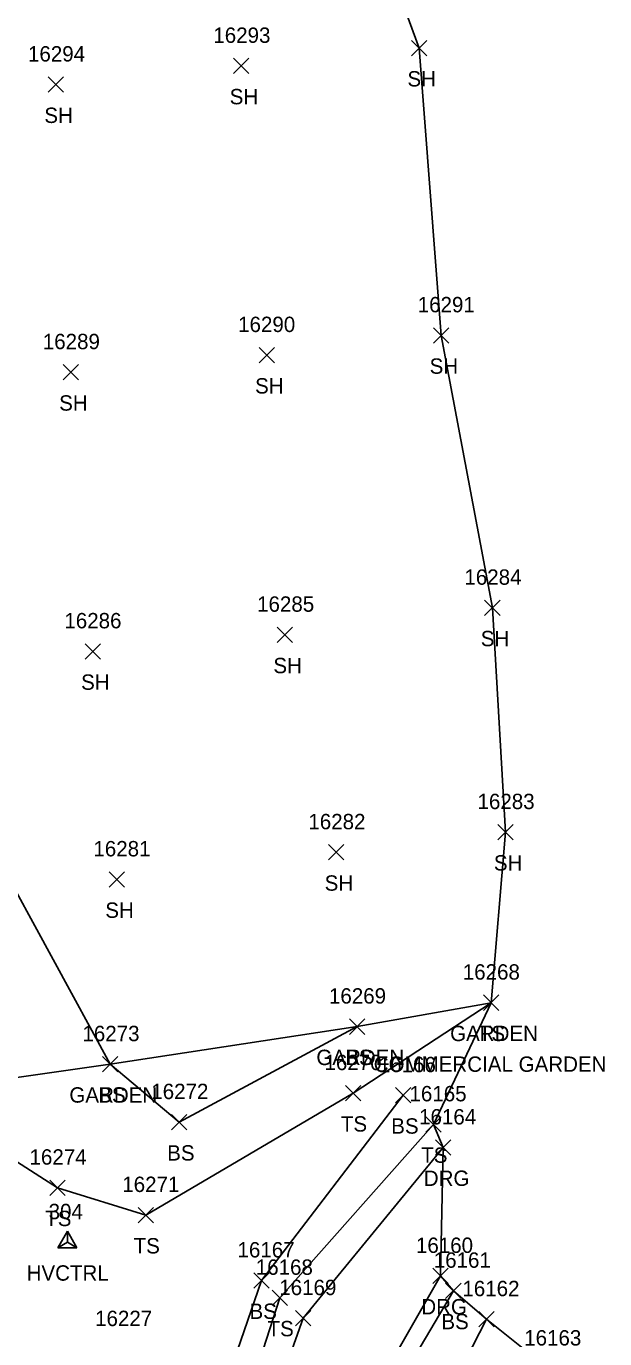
# Model space of a CAD drawing. Extents: x 1439173 to 1457902, y 641926 to 659889.
# Drawn here: x 1445896.5 to 1445971.8, y 655190.5 to 655361.3 of the extents above; entities that cross this region are included whole.
import ezdxf

# ---------------------------------------------------------------- set-up
doc = ezdxf.new("R2010")
doc.units = 0
for name, color, linetype in [('C_A', 7, 'Continuous'), ('C_I', 7, 'Continuous'), ('CPSM', 7, 'Continuous'), ('L_A', 7, 'Continuous'), ('L_C', 7, 'Continuous'), ('L_I', 7, 'Continuous'), ('L_TIC', 7, 'Continuous'), ('LAPB', 7, 'Continuous'), ('LELB', 7, 'Continuous'), ('LSOGP', 7, 'Continuous'), ('R_A', 7, 'Continuous'), ('R_I', 7, 'Continuous'), ('R_TIC', 7, 'Continuous'), ('RDG', 7, 'Continuous')]:
    doc.layers.add(name, color=color, linetype=linetype)

msp = doc.modelspace()

# ---------------------------------------------------------------- linework, layer by layer
at = {"layer": 'CPSM'}
for p, q in [((1445900.6, 655202.32), (1445901.85, 655204.48)), ((1445903.1, 655202.32), (1445901.85, 655204.48)), ((1445901.85, 655203.04), (1445901.85, 655204.48)), ((1445900.6, 655202.32), (1445901.85, 655203.04)), ((1445901.85, 655203.04), (1445901.85, 655203.04)), ((1445901.85, 655203.04), (1445903.1, 655202.32)), ((1445900.6, 655202.32), (1445903.1, 655202.32))]:
    msp.add_line(p, q, dxfattribs=at)
at = {"layer": 'L_TIC'}
for points in [[(1445946.65, 655357.46), (1445948.65, 655359.46)], [(1445948.65, 655357.46), (1445946.65, 655359.46)], [(1445923.5, 655355.14), (1445925.5, 655357.14)], [(1445925.5, 655355.14), (1445923.5, 655357.14)], [(1445899.36, 655352.71), (1445901.36, 655354.71)], [(1445901.36, 655352.71), (1445899.36, 655354.71)], [(1445949.55, 655320.07), (1445951.55, 655322.07)], [(1445951.55, 655320.07), (1445949.55, 655322.07)], [(1445926.81, 655317.5), (1445928.81, 655319.5)], [(1445928.81, 655317.5), (1445926.81, 655319.5)], [(1445901.3, 655315.27), (1445903.3, 655317.27)], [(1445903.3, 655315.27), (1445901.3, 655317.27)], [(1445956.2, 655284.61), (1445958.2, 655286.61)], [(1445958.2, 655284.61), (1445956.2, 655286.61)], [(1445929.19, 655281.1), (1445931.19, 655283.1)], [(1445931.19, 655281.1), (1445929.19, 655283.1)], [(1445904.15, 655278.94), (1445906.15, 655280.94)], [(1445906.15, 655278.94), (1445904.15, 655280.94)], [(1445957.91, 655255.41), (1445959.91, 655257.41)], [(1445959.91, 655255.41), (1445957.91, 655257.41)], [(1445935.87, 655252.79), (1445937.87, 655254.79)], [(1445937.87, 655252.79), (1445935.87, 655254.79)], [(1445907.31, 655249.26), (1445909.31, 655251.26)], [(1445909.31, 655249.26), (1445907.31, 655251.26)], [(1445956.03, 655233.22), (1445958.03, 655235.22)], [(1445958.03, 655233.22), (1445956.03, 655235.22)], [(1445956.03, 655233.22), (1445958.03, 655235.22)], [(1445958.03, 655233.22), (1445956.03, 655235.22)], [(1445938.61, 655230.1), (1445940.61, 655232.1)], [(1445940.61, 655230.1), (1445938.61, 655232.1)], [(1445938.61, 655230.1), (1445940.61, 655232.1)], [(1445940.61, 655230.1), (1445938.61, 655232.1)], [(1445906.44, 655225.21), (1445908.44, 655227.21)], [(1445908.44, 655225.21), (1445906.44, 655227.21)], [(1445906.44, 655225.21), (1445908.44, 655227.21)], [(1445908.44, 655225.21), (1445906.44, 655227.21)], [(1445938.06, 655221.44), (1445940.06, 655223.44)], [(1445940.06, 655221.44), (1445938.06, 655223.44)], [(1445944.59, 655221.17), (1445946.59, 655223.17)], [(1445946.59, 655221.17), (1445944.59, 655223.17)], [(1445915.41, 655217.67), (1445917.41, 655219.67)], [(1445917.41, 655217.67), (1445915.41, 655219.67)], [(1445948.53, 655217.38), (1445950.53, 655219.38)], [(1445950.53, 655217.38), (1445948.53, 655219.38)], [(1445899.55, 655209.14), (1445901.55, 655211.14)], [(1445901.55, 655209.14), (1445899.55, 655211.14)], [(1445911.07, 655205.58), (1445913.07, 655207.58)], [(1445913.07, 655205.58), (1445911.07, 655207.58)], [(1445926.13, 655197.06), (1445928.13, 655199.06)], [(1445928.13, 655197.06), (1445926.13, 655199.06)], [(1445951.12, 655195.72), (1445953.12, 655197.72)], [(1445953.12, 655195.72), (1445951.12, 655197.72)], [(1445928.51, 655194.8), (1445930.51, 655196.8)], [(1445930.51, 655194.8), (1445928.51, 655196.8)], [(1445955.42, 655192.02), (1445957.42, 655194.02)], [(1445957.42, 655192.02), (1445955.42, 655194.02)]]:
    msp.add_lwpolyline(points, dxfattribs=at)
at = {"layer": 'LAPB'}
msp.add_lwpolyline([(1445957.03, 655234.22), (1445939.61, 655231.1), (1445907.44, 655226.21), (1445881.23, 655222.49), (1445878.46, 655241.23), (1445879.97, 655275.36), (1445877.85, 655314.23), (1445878.99, 655350.63), (1445861.42, 655393.11), (1445861.19, 655426.33), (1445852.21, 655444.47), (1445868.86, 655446.87), (1445902.25, 655450.1), (1445926.23, 655457.43)], dxfattribs=at)
at = {"layer": 'LELB'}
for points in [[(1445945.59, 655222.17), (1445927.13, 655198.06), (1445915.87, 655165.45), (1445912.89, 655136.83), (1445905.46, 655119.21), (1445896.08, 655106.98), (1445877.3, 655101.08), (1445861.84, 655102.22), (1445854.45, 655101.7), (1445853.41, 655101.88), (1445851.4, 655105), (1445849.34, 655111.82), (1445845.12, 655131.66), (1445836.96, 655170.32), (1445829.52, 655209.84), (1445822.29, 655254.99), (1445813.86, 655305.99), (1445806.61, 655346.63), (1445800.22, 655393.5), (1445793.53, 655437.86), (1445788.59, 655481.06), (1445791.96, 655481.52)], [(1445939.61, 655231.1), (1445916.41, 655218.67), (1445907.44, 655226.21), (1445892.54, 655253.44), (1445879.97, 655275.36)], [(1445957.03, 655234.22), (1445939.06, 655222.44), (1445912.07, 655206.58), (1445900.55, 655210.14), (1445881.23, 655222.49)], [(1445949.53, 655218.38), (1445929.51, 655195.8), (1445919.47, 655164.63)], [(1445951.2, 655111.92), (1445942.43, 655121.09), (1445936.06, 655124.09), (1445935.42, 655125.69), (1445934.64, 655131.01), (1445933.9, 655142.2), (1445936.86, 655170.91), (1445952.12, 655196.72)], [(1445951.77, 655114.45), (1445943.11, 655121.74), (1445940.65, 655124.44), (1445938.2, 655132.98), (1445938.7, 655141.39), (1445942.88, 655166.63), (1445956.42, 655193.02)]]:
    msp.add_lwpolyline(points, dxfattribs=at)
at = {"layer": 'LSOGP'}
msp.add_lwpolyline([(1445930.82, 655404.37), (1445947.65, 655358.46), (1445950.54, 655321.06), (1445957.2, 655285.61), (1445958.91, 655256.41), (1445957.03, 655234.22), (1445949.54, 655218.38), (1445950.78, 655215.37), (1445950.46, 655198.65), (1445952.12, 655196.72), (1445956.42, 655193.02), (1445964.47, 655186.6)], dxfattribs=at)
at = {"layer": 'R_TIC'}
for points in [[(1445949.78, 655214.37), (1445951.78, 655216.37)], [(1445951.78, 655214.37), (1445949.78, 655216.37)], [(1445949.46, 655197.65), (1445951.46, 655199.65)], [(1445951.46, 655197.65), (1445949.46, 655199.65)], [(1445931.58, 655192.16), (1445933.58, 655194.16)], [(1445933.58, 655192.16), (1445931.58, 655194.16)]]:
    msp.add_lwpolyline(points, dxfattribs=at)
at = {"layer": 'RDG'}
for points in [[(1445950.78, 655215.37), (1445932.58, 655193.16), (1445922.09, 655163.68), (1445916.91, 655135.81), (1445909.08, 655117.11), (1445898.2, 655104.67), (1445877.98, 655097.96), (1445878.22, 655097.69), (1445861.22, 655098.07), (1445853.16, 655098.68), (1445845.83, 655101.36)], [(1445950.24, 655109.79), (1445936.96, 655117.3), (1445930.31, 655121.81), (1445926.55, 655130.95), (1445928.19, 655142.78), (1445935.17, 655171.95), (1445950.46, 655198.65)]]:
    msp.add_lwpolyline(points, dxfattribs=at)

# ---------------------------------------------------------------- texts
at = {"layer": 'C_A'}
msp.add_text('HVCTRL', height=2, dxfattribs=at).set_placement((1445896.54, 655198.04))
at = {"layer": 'C_I'}
msp.add_text('304', height=2, dxfattribs=at).set_placement((1445899.41, 655206.04))
at = {"layer": 'L_A'}
for s, p in [('SH', (1445946.14, 655353.46)), ('SH', (1445922.99, 655351.14)), ('SH', (1445898.85, 655348.71)), ('SH', (1445949.03, 655316.07)), ('SH', (1445926.3, 655313.5)), ('SH', (1445900.78, 655311.27)), ('SH', (1445955.69, 655280.61)), ('SH', (1445928.68, 655277.1)), ('SH', (1445903.64, 655274.94)), ('SH', (1445957.4, 655251.41)), ('SH', (1445935.36, 655248.79)), ('SH', (1445906.79, 655245.26)), ('GARDEN', (1445951.7, 655229.22)), ('TS', (1445955.44, 655229.22)), ('GARDEN', (1445934.28, 655226.1)), ('BS', (1445938.05, 655226.1)), ('GARDEN', (1445902.11, 655221.21)), ('BS', (1445905.88, 655221.21)), ('TS', (1445937.47, 655217.44)), ('BS', (1445944.03, 655217.17)), ('BS', (1445914.85, 655213.67)), ('TS', (1445947.94, 655213.38)), ('TS', (1445898.96, 655205.14)), ('TS', (1445910.48, 655201.58)), ('BS', (1445925.57, 655193.06)), ('TS', (1445927.92, 655190.8)), ('BS', (1445950.56, 655191.72))]:
    msp.add_text(s, height=2, dxfattribs=at).set_placement(p)
at = {"layer": 'L_C'}
msp.add_text('COMMERCIAL GARDEN', height=2, dxfattribs=at).set_placement((1445941.75, 655225.22))
at = {"layer": 'L_I'}
for s, p in [('16293', (1445920.86, 655359.14)), ('16294', (1445896.72, 655356.71)), ('16291', (1445947.48, 655324.07)), ('16290', (1445924.09, 655321.5)), ('16289', (1445898.65, 655319.27)), ('16284', (1445953.56, 655288.61)), ('16285', (1445926.56, 655285.1)), ('16286', (1445901.46, 655282.94)), ('16283', (1445955.27, 655259.41)), ('16282', (1445933.24, 655256.79)), ('16281', (1445905.24, 655253.26)), ('16268', (1445953.35, 655237.22)), ('16268', (1445953.35, 655237.22)), ('16269', (1445935.92, 655234.1)), ('16269', (1445935.92, 655234.1)), ('16273', (1445903.81, 655229.21)), ('16273', (1445903.81, 655229.21)), ('16270', (1445935.34, 655225.44)), ('16166', (1445942.41, 655225.17)), ('16272', (1445912.78, 655221.67)), ('16165', (1445946.41, 655221.38)), ('16274', (1445896.92, 655213.14)), ('16271', (1445909, 655209.58)), ('16167', (1445924.01, 655201.06)), ('16168', (1445926.39, 655198.8)), ('16161', (1445949.57, 655199.72)), ('16162', (1445953.3, 655196.02)), ('16227', (1445905.46, 655192.13)), ('16163', (1445961.35, 655189.6))]:
    msp.add_text(s, height=2, dxfattribs=at).set_placement(p)
at = {"layer": 'R_A'}
for p in [(1445948.27, 655210.37), (1445947.95, 655193.65)]:
    msp.add_text('DRG', height=2, dxfattribs=at).set_placement(p)
at = {"layer": 'R_I'}
for s, p in [('16164', (1445947.66, 655218.37)), ('16160', (1445947.25, 655201.65)), ('16169', (1445929.45, 655196.16))]:
    msp.add_text(s, height=2, dxfattribs=at).set_placement(p)

doc.saveas('drawing.dxf')
